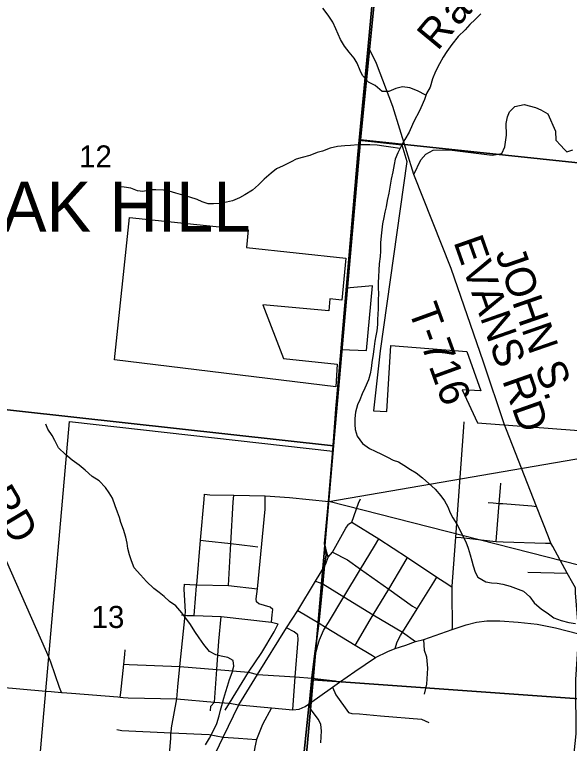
# Model space of a CAD drawing. Extents: x 0 to 42, y 0 to 22.
# Drawn here: x 4.628 to 5.155, y 15.186 to 15.878 of the extents above; entities that cross this region are included whole.
import ezdxf

# ---------------------------------------------------------------- set-up
doc = ezdxf.new("R2010")
doc.units = 0
for name, color, linetype in [('GM_X_City_Street', 7, 'Continuous'), ('GM_X_Corporation', 7, 'Continuous'), ('GM_X_Corporation_Text', 7, 'Continuous'), ('GM_X_County_Road', 7, 'Continuous'), ('GM_X_County_Road_Text', 7, 'Continuous'), ('GM_X_Minor_River', 7, 'Continuous'), ('GM_X_Rail_Line_Text', 7, 'Continuous'), ('GM_X_Section', 7, 'Continuous'), ('GM_X_Section_Text', 7, 'Continuous'), ('GM_X_State_Route', 7, 'Continuous'), ('GM_X_Township_Road', 7, 'Continuous'), ('GM_X_Township_Road_Text', 7, 'Continuous'), ('SH_Data', 7, 'Continuous')]:
    doc.layers.add(name, color=color, linetype=linetype)

msp = doc.modelspace()

# ---------------------------------------------------------------- linework, layer by layer
at = {"layer": 'GM_X_City_Street'}
msp.add_line((5.11518, 15.34895), (5.15264, 15.34821), dxfattribs=at)
for points in [[(5.04327, 15.29457), (5.04353, 15.29659), (5.04345, 15.33013), (5.04345, 15.33491), (5.04348, 15.33539), (5.04383, 15.34024), (5.04683, 15.38235), (5.05429, 15.48674), (5.05463, 15.4918)], [(5.15497, 15.11653), (5.15376, 15.12135), (5.15362, 15.12189), (5.15454, 15.1312), (5.16092, 15.1954), (5.16102, 15.19645), (5.16098, 15.20531), (5.16087, 15.23154), (5.16081, 15.24708), (5.1635, 15.29034), (5.16048, 15.32935), (5.16045, 15.33398), (5.1579, 15.33861), (5.15264, 15.34821), (5.13881, 15.37341), (5.13712, 15.37647), (5.13478, 15.38245), (5.1234, 15.41149), (5.09497, 15.48408), (5.09313, 15.48877)], [(5.08517, 15.37798), (5.0855, 15.38224), (5.08803, 15.41432), (5.0892, 15.42912), (5.08953, 15.43338)], [(4.79835, 15.30776), (4.79871, 15.31193), (4.8008, 15.33605), (4.80089, 15.33713), (4.80455, 15.37947), (4.80789, 15.41806), (4.8083, 15.42291)], [(4.8083, 15.42291), (4.81321, 15.42246), (4.83602, 15.42202), (4.86578, 15.42145), (4.88882, 15.41982), (4.92613, 15.41609)], [(4.83094, 15.33647), (4.8332, 15.37607), (4.83546, 15.41549), (4.83602, 15.42202)], [(4.87201, 15.30158), (4.87263, 15.30839), (4.87305, 15.31345), (4.87047, 15.31572), (4.85983, 15.31902), (4.85767, 15.32068), (4.85746, 15.32367), (4.8587, 15.33306), (4.86578, 15.40884), (4.86578, 15.42145)], [(4.9256, 15.36313), (4.92981, 15.36787), (4.94257, 15.39067), (4.94465, 15.39408), (4.94484, 15.39448), (4.94805, 15.39639), (4.95448, 15.41454), (4.95641, 15.41856)], [(5.07758, 15.41516), (5.08216, 15.41479), (5.08803, 15.41432), (5.09133, 15.41406)], [(5.09133, 15.41406), (5.11883, 15.41186), (5.1234, 15.41149)], [(4.94805, 15.39639), (4.97373, 15.38074), (5.00092, 15.36278), (5.02892, 15.34428), (5.03916, 15.33752), (5.04345, 15.33491)], [(4.80455, 15.37947), (4.80949, 15.37888), (4.8332, 15.37607), (4.854, 15.37361), (4.85894, 15.37302)], [(4.91035, 15.2485), (4.91244, 15.2664), (4.91586, 15.27965), (4.91729, 15.28482), (4.92114, 15.29353), (4.92312, 15.29682), (4.92585, 15.30133), (4.9405, 15.32561), (4.9564, 15.35194), (4.96957, 15.37374), (4.97373, 15.38074)], [(5.04683, 15.38235), (5.05183, 15.38178), (5.08182, 15.37836), (5.08517, 15.37798), (5.09185, 15.37778), (5.13209, 15.37663), (5.13712, 15.37647)], [(4.92981, 15.36787), (4.94397, 15.36079), (4.9564, 15.35194), (4.98313, 15.33292), (5.00572, 15.31685), (5.01006, 15.31413)], [(4.95138, 15.27974), (4.95211, 15.28088), (4.96472, 15.30204), (4.96849, 15.30837), (4.98313, 15.33292), (4.99751, 15.35704), (5.00092, 15.36278)], [(4.98913, 15.27663), (4.9909, 15.28197), (4.99262, 15.28593), (4.99434, 15.28899), (4.99616, 15.29191), (4.99804, 15.29491), (5.01006, 15.31413), (5.02587, 15.33942), (5.02892, 15.34428)], [(4.77285, 15.14763), (4.77322, 15.15251), (4.77444, 15.16878), (4.77469, 15.17203), (4.77616, 15.19154), (4.77645, 15.19544), (4.77654, 15.19653), (4.77695, 15.20129), (4.78212, 15.22866), (4.7829, 15.24021), (4.78496, 15.25941), (4.78981, 15.30813), (4.79012, 15.31123), (4.7889, 15.33285), (4.78934, 15.33772)], [(4.78934, 15.33772), (4.7944, 15.33727), (4.80089, 15.33713), (4.83094, 15.33647), (4.8587, 15.33306)], [(4.78658, 15.3085), (4.78981, 15.30813), (4.79143, 15.30795), (4.79835, 15.30776), (4.82403, 15.30705), (4.87201, 15.30158), (4.87821, 15.29982)], [(4.89681, 15.31254), (4.91704, 15.30045), (4.92312, 15.29682), (4.92382, 15.2964), (4.95138, 15.27974), (4.9678, 15.26982), (4.97051, 15.26811)], [(4.81381, 15.21745), (4.81421, 15.2218), (4.81776, 15.22572), (4.81989, 15.2566), (4.82175, 15.28351), (4.82403, 15.30705)], [(4.82787, 15.21798), (4.83191, 15.22462), (4.84988, 15.25418), (4.86283, 15.27267), (4.87449, 15.29239), (4.87821, 15.29982)], [(4.89208, 15.2184), (4.89442, 15.24952), (4.89705, 15.2851), (4.89692, 15.28957), (4.89337, 15.29246), (4.88613, 15.29603)], [(5.01709, 15.23322), (5.01946, 15.24275), (5.02012, 15.25795), (5.01939, 15.2683), (5.01716, 15.27477), (5.01636, 15.2852)], [(4.72828, 15.23034), (4.72875, 15.23484), (4.7316, 15.26181), (4.73255, 15.2708), (4.73302, 15.27531)], [(4.67238, 15.23477), (4.67069, 15.23955), (4.66227, 15.2635), (4.66058, 15.26828)], [(4.7316, 15.26181), (4.7368, 15.26132), (4.78496, 15.25941), (4.81989, 15.2566), (4.84988, 15.25418), (4.85863, 15.25184), (4.89442, 15.24952), (4.91035, 15.2485), (4.93236, 15.24598), (4.93638, 15.24472)], [(4.92991, 15.23967), (4.93307, 15.23267), (4.9451, 15.21579), (4.94801, 15.21482), (4.95528, 15.21463), (4.97546, 15.21249), (5.01426, 15.20958), (5.02106, 15.20628)], [(4.65773, 15.23603), (4.66262, 15.23561), (4.67238, 15.23477), (4.6731, 15.2347), (4.68215, 15.23399), (4.72611, 15.23052), (4.72828, 15.23034), (4.73113, 15.2301), (4.73588, 15.22968), (4.78212, 15.22866), (4.81776, 15.22572), (4.83191, 15.22462), (4.84097, 15.223)], [(4.91639, 15.209), (4.9095, 15.21831), (4.90784, 15.22439)], [(4.91881, 15.18688), (4.9192, 15.19823), (4.91859, 15.20426), (4.91639, 15.209)], [(4.72506, 15.19961), (4.72989, 15.19871), (4.77654, 15.19653), (4.8128, 15.19484), (4.82584, 15.19241), (4.84049, 15.19141), (4.85747, 15.19007)]]:
    msp.add_lwpolyline(points, dxfattribs=at)
at = {"layer": 'GM_X_Corporation'}
msp.add_lwpolyline([(5.16196, 14.97517), (4.88876, 14.99658), (4.88543, 14.95236), (4.63528, 14.98072), (4.68008, 15.49207), (4.93011, 15.46404), (4.93307, 15.50398), (4.93794, 15.56054), (4.96217, 15.55961), (4.96779, 15.62081), (4.94292, 15.61852), (4.95512, 15.75908), (4.99562, 15.75482), (5.00021, 15.7388), (4.97496, 15.55913), (4.96874, 15.50211), (4.98148, 15.50141), (4.98529, 15.56421), (5.0572, 15.55859), (5.07049, 15.52131), (5.05299, 15.52203), (5.06731, 15.49078), (5.20978, 15.47989)], dxfattribs=at)
msp.add_lwpolyline([(4.93288, 15.52487), (4.72291, 15.55065), (4.73711, 15.6858), (4.84965, 15.67397), (4.84818, 15.65718), (4.94227, 15.64729), (4.93877, 15.60729), (4.92737, 15.60849), (4.92638, 15.59717), (4.86361, 15.60271), (4.88321, 15.55196), (4.93426, 15.54652)], close=True, dxfattribs=at)
at = {"layer": 'GM_X_County_Road'}
for points in [[(4.66058, 15.26828), (4.65858, 15.27282), (4.61462, 15.37258)], [(4.90784, 15.22439), (4.92991, 15.23967), (4.93638, 15.24472), (4.95108, 15.2548), (4.97051, 15.26811), (4.9822, 15.27369), (4.98913, 15.27663), (4.99937, 15.27973), (5.00865, 15.28332)], [(4.87179, 15.22026), (4.89208, 15.2184), (4.898, 15.21894), (4.9037, 15.22158), (4.90784, 15.22439)]]:
    msp.add_lwpolyline(points, dxfattribs=at)
at = {"layer": 'GM_X_Minor_River'}
for points in [[(5.0185, 15.80179), (5.01042, 15.8059), (5.00306, 15.80878), (4.99607, 15.80995), (4.98983, 15.80808), (4.98321, 15.80545), (4.97678, 15.80548), (4.97038, 15.81101), (4.96397, 15.81426), (4.95833, 15.82054), (4.95608, 15.82547), (4.95309, 15.83212), (4.95028, 15.83706), (4.94558, 15.84277), (4.94125, 15.84847), (4.9375, 15.85474), (4.93507, 15.85987), (4.93282, 15.865), (4.9302, 15.87107), (4.9257, 15.87773), (4.92043, 15.88438)], [(5.07063, 15.87917), (5.06532, 15.8737), (5.06001, 15.86899), (5.05564, 15.86389), (5.049, 15.85766), (5.04292, 15.84992), (5.03835, 15.84331), (5.03474, 15.83802), (5.03131, 15.83178), (5.0275, 15.8244), (5.02483, 15.8174), (5.02234, 15.80945), (5.0191, 15.8034), (5.017, 15.79772), (5.01356, 15.78997), (5.01127, 15.78505), (5.00803, 15.77881), (5.00555, 15.77389), (5.0025, 15.7669), (4.9985, 15.7599), (4.99527, 15.75423), (4.99165, 15.74723), (4.98935, 15.74118), (4.98839, 15.73607), (4.98703, 15.72925), (4.98549, 15.72224), (4.98432, 15.71448), (4.98317, 15.70899), (4.98181, 15.70198)], [(4.99374, 15.75128), (4.98506, 15.75238), (4.97864, 15.75355), (4.97221, 15.75433), (4.96523, 15.75474), (4.95956, 15.75477), (4.95426, 15.7546), (4.94689, 15.75425), (4.94141, 15.75371), (4.93461, 15.75317), (4.92761, 15.75149), (4.92042, 15.74868), (4.91512, 15.74738), (4.90812, 15.74476), (4.90112, 15.7427), (4.89525, 15.74121), (4.89052, 15.73858), (4.88294, 15.73482), (4.8765, 15.73182), (4.87139, 15.72786), (4.86475, 15.72221), (4.85943, 15.71673), (4.85393, 15.71164), (4.84654, 15.70712), (4.84143, 15.70449), (4.8348, 15.70149), (4.82913, 15.70019), (4.82232, 15.69908), (4.81684, 15.69873), (4.81174, 15.69875), (4.80608, 15.70048), (4.80117, 15.70278), (4.79419, 15.70508), (4.78759, 15.70701), (4.78117, 15.70893), (4.77457, 15.71067), (4.76947, 15.71164), (4.7621, 15.71205), (4.75719, 15.71188), (4.74962, 15.7104), (4.74452, 15.71099), (4.7383, 15.71348), (4.73207, 15.71446), (4.72508, 15.71506)], [(4.98181, 15.70198), (4.98065, 15.69573), (4.9795, 15.69081), (4.97853, 15.68569), (4.97737, 15.67982), (4.97659, 15.67414), (4.976, 15.66827), (4.9754, 15.66164), (4.97537, 15.65368), (4.97497, 15.64856), (4.97418, 15.64174), (4.97359, 15.63568), (4.97337, 15.62943), (4.97316, 15.62412), (4.97314, 15.619), (4.97331, 15.61332), (4.97309, 15.60744), (4.97306, 15.59948), (4.97284, 15.5938), (4.97263, 15.58906), (4.97242, 15.58413), (4.97183, 15.57826), (4.97105, 15.57333), (4.97009, 15.56822), (4.96911, 15.56083), (4.96833, 15.55591), (4.96717, 15.54795), (4.96639, 15.54246), (4.96542, 15.53716), (4.96388, 15.53167), (4.96045, 15.52372), (4.95797, 15.51824), (4.95568, 15.51275), (4.95339, 15.50783), (4.95166, 15.50102), (4.95088, 15.49477), (4.95085, 15.48927), (4.95121, 15.48453), (4.95307, 15.47808), (4.95833, 15.47123), (4.96474, 15.46647), (4.9702, 15.46379), (4.97643, 15.46111), (4.98208, 15.45805), (4.98736, 15.45537), (4.99246, 15.45365), (4.99736, 15.45059), (5.00395, 15.44658), (5.00904, 15.44334), (5.01507, 15.43857), (5.02128, 15.43305), (5.0273, 15.42772), (5.03256, 15.42163), (5.03594, 15.41669), (5.03932, 15.41099), (5.04156, 15.40548), (5.044, 15.40054), (5.04775, 15.39446), (5.05075, 15.38933), (5.05337, 15.38325), (5.05618, 15.37774), (5.05861, 15.37167), (5.06029, 15.36541), (5.06196, 15.35991), (5.06326, 15.35497), (5.06532, 15.3489), (5.06775, 15.34415), (5.07529, 15.33976), (5.08077, 15.33878), (5.08606, 15.33857), (5.09134, 15.3376), (5.09851, 15.33568), (5.10342, 15.33395), (5.11096, 15.33107), (5.11718, 15.32574), (5.12112, 15.31985), (5.12827, 15.31394), (5.13355, 15.31032), (5.13995, 15.30555), (5.14693, 15.30306), (5.1541, 15.30113), (5.16034, 15.30016)], [(4.80934, 15.18512), (4.81295, 15.19136), (4.81657, 15.19798), (4.81982, 15.20535), (4.8223, 15.21254), (4.82346, 15.21785), (4.82538, 15.22447), (4.82672, 15.22939), (4.82864, 15.23583), (4.83017, 15.24075), (4.83209, 15.247), (4.83457, 15.25381), (4.83611, 15.25968), (4.83538, 15.26518), (4.83029, 15.26785), (4.82406, 15.26921), (4.81896, 15.27056), (4.81293, 15.27362), (4.80748, 15.28046), (4.80316, 15.28674), (4.79903, 15.29282), (4.7949, 15.29928), (4.79152, 15.30404), (4.78663, 15.31031), (4.78118, 15.31697), (4.77515, 15.32117), (4.77007, 15.32593), (4.76518, 15.32955), (4.76009, 15.33337), (4.75332, 15.34022), (4.74749, 15.3465), (4.74147, 15.35297), (4.73885, 15.35981), (4.73699, 15.3655), (4.7355, 15.37138), (4.73496, 15.37669), (4.73366, 15.38238), (4.73142, 15.38941), (4.72899, 15.39605), (4.72769, 15.4008), (4.72563, 15.40592), (4.72339, 15.412), (4.72078, 15.4194), (4.71778, 15.42434), (4.71421, 15.42929), (4.70838, 15.43557), (4.70178, 15.43996), (4.695, 15.44586), (4.68917, 15.45063), (4.68257, 15.45521), (4.67617, 15.46073), (4.66978, 15.4672), (4.66603, 15.47404), (4.66378, 15.47879), (4.65965, 15.48469), (4.65759, 15.48943)]]:
    msp.add_lwpolyline(points, dxfattribs=at)
at = {"layer": 'GM_X_Section'}
for points in [[(5.00319, 16.26475), (5.55229, 16.21494), (5.50081, 15.70202), (4.95625, 15.75959), (4.97837, 15.9812)], [(4.48155, 16.02605), (4.97837, 15.9812), (4.95625, 15.75959), (4.93086, 15.46885), (4.43443, 15.52355)], [(4.95625, 15.75959), (5.50081, 15.70202), (5.46922, 15.20689), (4.91139, 15.24667), (4.93086, 15.46885)], [(4.43443, 15.52355), (4.93086, 15.46885), (4.91139, 15.24667), (4.8862, 14.96502), (4.39069, 15.00589)], [(4.91139, 15.24667), (5.46922, 15.20689), (5.42587, 14.69605), (4.86634, 14.74322), (4.8862, 14.96502)]]:
    msp.add_lwpolyline(points, close=True, dxfattribs=at)
at = {"layer": 'GM_X_State_Route'}
for p, q in [((4.938, 15.5598), (4.94321, 15.62044)), ((4.82584, 15.19241), (4.84097, 15.223)), ((4.84097, 15.223), (4.87179, 15.22026)), ((4.81258, 15.16486), (4.82584, 15.19241))]:
    msp.add_line(p, q, dxfattribs=at)
for points in [[(4.95552, 15.76196), (4.96368, 15.84804), (4.97622, 15.98138), (4.98336, 16.0136)], [(4.94321, 15.62044), (4.95394, 15.74525), (4.95552, 15.76196)], [(4.93022, 15.46378), (4.93031, 15.46479), (4.93279, 15.49917), (4.938, 15.5598)], [(4.92447, 15.36753), (4.92233, 15.37585), (4.92613, 15.41609), (4.93022, 15.46378)], [(4.91354, 15.34054), (4.92239, 15.35511), (4.92341, 15.35677), (4.9256, 15.36313), (4.92447, 15.36753)], [(4.84097, 15.223), (4.85863, 15.25184), (4.88613, 15.29603), (4.89681, 15.31254), (4.91354, 15.34054)], [(4.91354, 15.34054), (4.92072, 15.33801), (4.9405, 15.32561), (4.96849, 15.30837), (4.99616, 15.29191), (5.00865, 15.28332)], [(5.00865, 15.28332), (5.01636, 15.2852), (5.04327, 15.29457), (5.05671, 15.29914), (5.06633, 15.30163), (5.0762, 15.30284), (5.0886, 15.30284), (5.10614, 15.30152), (5.12399, 15.29952), (5.14155, 15.29608), (5.1635, 15.29034), (5.17819, 15.28573), (5.18805, 15.2814)], [(4.87179, 15.22026), (4.86345, 15.20447), (4.85747, 15.19007), (4.856, 15.18276), (4.85457, 15.17256), (4.85391, 15.1628), (4.85194, 15.13176), (4.85051, 15.12058), (4.8481, 15.10917), (4.84547, 15.10084), (4.84218, 15.08899), (4.83685, 15.06481), (4.83442, 15.04136), (4.83308, 15.02429), (4.82891, 14.99087)]]:
    msp.add_lwpolyline(points, dxfattribs=at)
at = {"layer": 'GM_X_Township_Road'}
msp.add_line((4.60219, 15.24085), (4.65773, 15.23603), dxfattribs=at)
for points in [[(2.1, 16.7767), (2.1, 14.1), (4.80642, 14.1), (4.86241, 14.74155), (4.87577, 14.903), (4.88082, 14.9641), (4.90774, 15.22465), (4.90782, 15.22542), (4.91025, 15.24876), (4.91234, 15.26666), (4.91693, 15.30071), (4.92061, 15.33827), (4.92229, 15.35537), (4.9225, 15.35759), (4.92364, 15.36537), (4.92223, 15.37611), (4.92602, 15.41635), (4.9302, 15.46506), (4.93268, 15.49943), (4.95383, 15.74551), (4.96357, 15.8483), (4.97611, 15.98164)], [(4.97611, 15.98164), (4.96357, 15.8483), (4.95383, 15.74551), (4.93268, 15.49943), (4.9302, 15.46506), (4.92602, 15.41635), (4.92223, 15.37611), (4.92364, 15.36537), (4.9225, 15.35759), (4.92229, 15.35537), (4.92061, 15.33827), (4.91693, 15.30071), (4.91234, 15.26666), (4.91025, 15.24876), (4.90782, 15.22542), (4.90774, 15.22465), (4.88082, 14.9641), (4.87577, 14.903), (4.86241, 14.74155), (4.80642, 14.1), (8.05023, 14.1)], [(5.09313, 15.48877), (5.07306, 15.54829), (5.04238, 15.63744), (5.00684, 15.72669), (4.98713, 15.79129), (4.97161, 15.832), (4.96368, 15.84804)], [(5.00684, 15.72669), (5.01356, 15.74051), (5.01829, 15.74584), (5.0252, 15.74959), (5.0408, 15.74999), (5.08146, 15.74505), (5.09066, 15.74656), (5.0935, 15.75275), (5.09484, 15.7638), (5.09474, 15.77491), (5.09597, 15.78144), (5.0977, 15.78603), (5.1029, 15.79123), (5.11157, 15.79317), (5.12258, 15.79022), (5.12768, 15.78807), (5.1342, 15.7841), (5.14134, 15.76777), (5.14166, 15.75916), (5.14637, 15.75411), (5.14966, 15.75057), (5.15209, 15.74797), (5.15784, 15.74999)]]:
    msp.add_lwpolyline(points, dxfattribs=at)
at = {"layer": 'SH_Data'}
msp.add_lwpolyline([(4.92613, 15.41609), (4.96368, 15.84804), (4.97622, 15.98138), (4.98336, 16.0136), (5.02488, 16.15967), (5.04356, 16.28784), (4.98127, 16.59072), (4.97531, 16.68427), (5.03849, 16.83283), (5.09782, 16.93311), (5.10516, 16.95862), (5.11033, 17.00981), (5.13888, 17.06337), (5.13903, 17.0734), (5.07075, 17.14821), (4.98022, 17.1883), (4.91553, 17.26618)], dxfattribs=at)
msp.add_lwpolyline([(6.40421, 15.03928), (4.92613, 15.41609), (6.40469, 15.67044), (6.40349, 15.039)], close=True, dxfattribs=at)

# ---------------------------------------------------------------- texts
at = {"layer": 'GM_X_Corporation_Text'}
msp.add_text('OAK HILL', height=0.047348, rotation=0.00001, dxfattribs=at).set_placement((4.56685, 15.67237))
at = {"layer": 'GM_X_County_Road_Text'}
msp.add_text('RD', height=0.028409, rotation=300.79431, dxfattribs=at).set_placement((4.5994, 15.42087))
at = {"layer": 'GM_X_Rail_Line_Text'}
for s, rotation, p in [('a', 47.35994, (5.04887, 15.86659)), ('R', 50.33964, (5.02953, 15.84324))]:
    msp.add_text(s, height=0.02831, rotation=rotation, dxfattribs=at).set_placement(p)
at = {"layer": 'GM_X_Section_Text'}
for s, p in [('12', (4.68918, 15.73325)), ('13', (4.70106, 15.29601))]:
    msp.add_text(s, height=0.020928, rotation=0.00001, dxfattribs=at).set_placement(p)
at = {"layer": 'GM_X_Township_Road_Text'}
for s, rotation, p in [('EVANS RD', 289.38398, (5.04438, 15.66266)), ('JOHN S.', 289.1559, (5.08404, 15.65181)), ('T-716', 289.93384, (5.00145, 15.59839))]:
    msp.add_text(s, height=0.028409, rotation=rotation, dxfattribs=at).set_placement(p)

doc.saveas('drawing.dxf')
